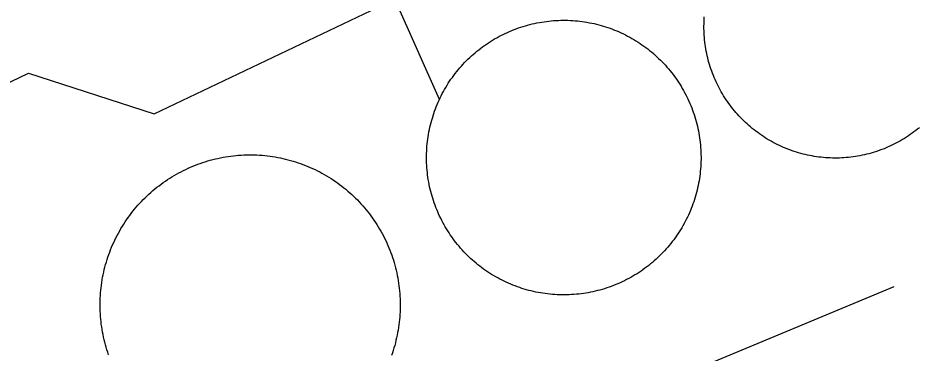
# Model space of a CAD drawing. Extents: x 3651524 to 3689615, y 505651 to 531377.
# Drawn here: x 3679614.6 to 3679792.3, y 515662.7 to 515729 of the extents above; entities that cross this region are included whole.
import ezdxf

# ---------------------------------------------------------------- set-up
doc = ezdxf.new("R2010")
doc.units = 0
doc.layers.add('V-DOMW-TANK', color=7, linetype='Continuous')
doc.layers.add('V-UTIL-LINE', color=7, linetype='Continuous')

msp = doc.modelspace()

# ---------------------------------------------------------------- linework, layer by layer
at = {"layer": 'V-DOMW-TANK'}
for points in [[(3679762.89, 515704.88), (3679762.501, 515705.112), (3679762.116, 515705.349), (3679761.735, 515705.593), (3679761.358, 515705.845), (3679760.988, 515706.103), (3679760.617, 515706.367), (3679760.256, 515706.637), (3679759.9, 515706.914), (3679759.546, 515707.198), (3679759.198, 515707.487), (3679758.856, 515707.782), (3679758.518, 515708.083), (3679758.186, 515708.39), (3679757.858, 515708.704), (3679757.537, 515709.021), (3679757.221, 515709.345), (3679756.912, 515709.674), (3679756.607, 515710.01), (3679756.308, 515710.35), (3679756.015, 515710.694), (3679755.73, 515711.047), (3679755.45, 515711.403), (3679755.175, 515711.761), (3679754.907, 515712.126), (3679754.647, 515712.495), (3679754.391, 515712.869), (3679754.143, 515713.248), (3679753.901, 515713.629), (3679753.668, 515714.016), (3679753.439, 515714.407), (3679753.217, 515714.803), (3679753.004, 515715.2), (3679752.796, 515715.603), (3679752.595, 515716.009), (3679752.402, 515716.419), (3679752.216, 515716.83), (3679752.038, 515717.244), (3679751.866, 515717.666), (3679751.7, 515718.088), (3679751.546, 515718.512), (3679751.397, 515718.938), (3679751.253, 515719.368), (3679751.12, 515719.8), (3679750.993, 515720.234), (3679750.875, 515720.67), (3679750.764, 515721.108), (3679750.659, 515721.551), (3679750.563, 515721.991), (3679750.475, 515722.433), (3679750.393, 515722.88), (3679750.322, 515723.331), (3679750.256, 515723.775), (3679750.199, 515724.225), (3679750.15, 515724.674), (3679750.109, 515725.125), (3679750.074, 515725.575), (3679750.049, 515726.028), (3679750.031, 515726.48), (3679750.021, 515726.931), (3679750.018, 515727.384), (3679750.025, 515727.836), (3679750.039, 515728.289), (3679750.059, 515728.741), (3679750.088, 515729.192)], [(3679708.698, 515724.844), (3679709.11, 515725.08), (3679709.523, 515725.307), (3679709.941, 515725.526), (3679710.365, 515725.739), (3679710.789, 515725.944), (3679711.219, 515726.142), (3679711.651, 515726.333), (3679712.087, 515726.515), (3679712.528, 515726.691), (3679712.968, 515726.859), (3679713.415, 515727.019), (3679713.861, 515727.171), (3679714.312, 515727.314), (3679714.764, 515727.451), (3679715.219, 515727.58), (3679715.676, 515727.699), (3679716.136, 515727.812), (3679716.597, 515727.916), (3679717.06, 515728.012), (3679717.525, 515728.102), (3679717.99, 515728.182), (3679718.457, 515728.254), (3679718.926, 515728.317), (3679719.395, 515728.373), (3679719.866, 515728.42), (3679720.337, 515728.457), (3679720.806, 515728.489), (3679721.281, 515728.514), (3679721.752, 515728.528), (3679722.225, 515728.534), (3679722.698, 515728.532), (3679723.171, 515728.522), (3679723.644, 515728.504), (3679724.115, 515728.477), (3679724.586, 515728.442), (3679725.057, 515728.397), (3679725.528, 515728.346), (3679725.995, 515728.287), (3679726.464, 515728.221), (3679726.931, 515728.143), (3679727.396, 515728.059), (3679727.859, 515727.967), (3679728.324, 515727.867), (3679728.783, 515727.758), (3679729.239, 515727.644), (3679729.696, 515727.519), (3679730.151, 515727.384), (3679730.601, 515727.246), (3679731.05, 515727.099), (3679731.496, 515726.943), (3679731.941, 515726.779), (3679732.381, 515726.607), (3679732.819, 515726.429), (3679733.254, 515726.243), (3679733.684, 515726.048), (3679734.112, 515725.848), (3679734.536, 515725.639), (3679734.955, 515725.422), (3679735.373, 515725.198), (3679735.785, 515724.967), (3679736.192, 515724.729), (3679736.598, 515724.484), (3679736.997, 515724.232), (3679737.393, 515723.972), (3679737.784, 515723.705), (3679738.169, 515723.433), (3679738.55, 515723.154), (3679738.926, 515722.868), (3679739.299, 515722.575), (3679739.664, 515722.276), (3679740.026, 515721.971), (3679740.381, 515721.657), (3679740.731, 515721.342), (3679741.075, 515721.018), (3679741.415, 515720.689), (3679741.747, 515720.353), (3679742.074, 515720.011), (3679742.394, 515719.665), (3679742.709, 515719.312), (3679743.018, 515718.954), (3679743.319, 515718.589), (3679743.616, 515718.221), (3679743.905, 515717.848), (3679744.186, 515717.469), (3679744.464, 515717.086), (3679744.735, 515716.697), (3679744.997, 515716.304), (3679745.253, 515715.907), (3679745.503, 515715.505), (3679745.744, 515715.098), (3679745.978, 515714.688), (3679746.205, 515714.274), (3679746.426, 515713.856), (3679746.639, 515713.433), (3679746.844, 515713.009), (3679747.043, 515712.579), (3679747.233, 515712.148), (3679747.415, 515711.71), (3679747.59, 515711.272), (3679747.757, 515710.83)], [(3679695.261, 515701.329), (3679695.263, 515701.802), (3679695.273, 515702.277), (3679695.292, 515702.746), (3679695.318, 515703.219), (3679695.353, 515703.69), (3679695.396, 515704.161), (3679695.447, 515704.63), (3679695.507, 515705.099), (3679695.574, 515705.566), (3679695.65, 515706.035), (3679695.736, 515706.498), (3679695.828, 515706.963), (3679695.927, 515707.424), (3679696.035, 515707.885), (3679696.152, 515708.343), (3679696.277, 515708.798), (3679696.408, 515709.253), (3679696.549, 515709.703), (3679696.697, 515710.154), (3679696.852, 515710.598), (3679697.016, 515711.045), (3679697.188, 515711.483), (3679697.366, 515711.921), (3679697.553, 515712.353), (3679697.747, 515712.785), (3679697.948, 515713.213), (3679698.157, 515713.639), (3679698.374, 515714.057), (3679698.597, 515714.475), (3679698.829, 515714.887), (3679699.066, 515715.294), (3679699.312, 515715.7), (3679699.564, 515716.099), (3679699.824, 515716.494), (3679700.09, 515716.885), (3679700.363, 515717.27), (3679700.641, 515717.651), (3679700.928, 515718.028), (3679701.221, 515718.399), (3679701.52, 515718.766), (3679701.825, 515719.126), (3679702.136, 515719.48), (3679702.454, 515719.833), (3679702.779, 515720.177), (3679703.109, 515720.515), (3679703.445, 515720.848), (3679703.785, 515721.174), (3679704.133, 515721.496), (3679704.485, 515721.811), (3679704.844, 515722.118), (3679705.206, 515722.421), (3679705.575, 515722.718), (3679705.95, 515723.007), (3679706.328, 515723.29), (3679706.711, 515723.566), (3679707.101, 515723.834), (3679707.494, 515724.099), (3679707.891, 515724.355), (3679708.293, 515724.602), (3679708.698, 515724.844)], [(3679747.757, 515710.83), (3679747.917, 515710.385), (3679748.069, 515709.937), (3679748.214, 515709.486), (3679748.349, 515709.033), (3679748.478, 515708.579), (3679748.599, 515708.122), (3679748.712, 515707.663), (3679748.816, 515707.203), (3679748.913, 515706.74), (3679749.001, 515706.275), (3679749.08, 515705.808), (3679749.152, 515705.341), (3679749.216, 515704.874), (3679749.271, 515704.405), (3679749.32, 515703.934), (3679749.359, 515703.463), (3679749.39, 515702.99), (3679749.412, 515702.519), (3679749.427, 515702.046), (3679749.433, 515701.575), (3679749.431, 515701.102), (3679749.42, 515700.628), (3679749.402, 515700.155), (3679749.377, 515699.684), (3679749.341, 515699.213), (3679749.298, 515698.742), (3679749.246, 515698.273), (3679749.187, 515697.804), (3679749.117, 515697.335), (3679749.042, 515696.868), (3679748.96, 515696.403), (3679748.865, 515695.941), (3679748.765, 515695.476), (3679748.659, 515695.019), (3679748.542, 515694.56), (3679748.417, 515694.104), (3679748.284, 515693.651), (3679748.145, 515693.198), (3679747.997, 515692.75), (3679747.841, 515692.303), (3679747.678, 515691.861), (3679747.506, 515691.419), (3679747.327, 515690.982), (3679747.141, 515690.548), (3679746.946, 515690.116), (3679746.744, 515689.69), (3679746.535, 515689.266), (3679746.32, 515688.844), (3679746.097, 515688.429), (3679745.865, 515688.017), (3679745.625, 515687.607), (3679745.382, 515687.204), (3679745.13, 515686.804), (3679744.87, 515686.409), (3679744.606, 515686.018), (3679744.331, 515685.631), (3679744.051, 515685.25), (3679743.766, 515684.873), (3679743.473, 515684.505), (3679743.172, 515684.136), (3679742.869, 515683.775), (3679742.558, 515683.421), (3679742.238, 515683.073), (3679741.915, 515682.727), (3679741.585, 515682.387), (3679741.249, 515682.055), (3679740.909, 515681.727), (3679740.561, 515681.406), (3679740.209, 515681.093), (3679739.85, 515680.783), (3679739.488, 515680.48), (3679739.119, 515680.185), (3679738.744, 515679.897), (3679738.365, 515679.614), (3679737.982, 515679.337), (3679737.593, 515679.067), (3679737.2, 515678.805), (3679736.803, 515678.549), (3679736.401, 515678.301), (3679735.994, 515678.057), (3679735.584, 515677.822), (3679735.17, 515677.597), (3679734.751, 515677.377), (3679734.329, 515677.162), (3679733.903, 515676.96), (3679733.475, 515676.759), (3679733.043, 515676.569), (3679732.606, 515676.386), (3679732.166, 515676.214), (3679731.724, 515676.044), (3679731.279, 515675.887), (3679730.833, 515675.733), (3679730.382, 515675.588), (3679729.93, 515675.452), (3679729.475, 515675.323), (3679729.016, 515675.203), (3679728.557, 515675.09), (3679728.097, 515674.985), (3679727.634, 515674.889), (3679727.169, 515674.801)], [(3679792.525, 515707.35), (3679792.177, 515707.065), (3679791.822, 515706.785), (3679791.462, 515706.512), (3679791.097, 515706.24), (3679790.727, 515705.982), (3679790.354, 515705.726), (3679789.975, 515705.478), (3679789.592, 515705.236), (3679789.205, 515705.001), (3679788.814, 515704.774)], [(3679788.814, 515704.774), (3679788.421, 515704.552), (3679788.021, 515704.337), (3679787.62, 515704.131), (3679787.214, 515703.932), (3679786.805, 515703.735), (3679786.391, 515703.551), (3679785.975, 515703.373), (3679785.557, 515703.199), (3679785.136, 515703.037), (3679784.712, 515702.881), (3679784.284, 515702.732), (3679783.853, 515702.59), (3679783.421, 515702.453), (3679782.987, 515702.328), (3679782.551, 515702.209), (3679782.113, 515702.099), (3679781.67, 515701.994), (3679781.23, 515701.898), (3679780.786, 515701.81), (3679780.341, 515701.728), (3679779.895, 515701.657), (3679779.446, 515701.591), (3679778.998, 515701.534), (3679778.549, 515701.485), (3679778.099, 515701.444), (3679777.644, 515701.409), (3679777.195, 515701.384), (3679776.743, 515701.366), (3679776.29, 515701.355), (3679775.838, 515701.353), (3679775.385, 515701.36), (3679774.93, 515701.374), (3679774.482, 515701.394), (3679774.029, 515701.423), (3679773.579, 515701.462), (3679773.128, 515701.507), (3679772.68, 515701.558), (3679772.231, 515701.622), (3679771.785, 515701.689), (3679771.338, 515701.765), (3679770.894, 515701.849), (3679770.449, 515701.941), (3679770.009, 515702.042), (3679769.569, 515702.15), (3679769.132, 515702.265), (3679768.696, 515702.388), (3679768.262, 515702.517), (3679767.832, 515702.656), (3679767.404, 515702.801), (3679766.978, 515702.953), (3679766.554, 515703.113), (3679766.136, 515703.281), (3679765.716, 515703.457), (3679765.303, 515703.637), (3679764.891, 515703.825), (3679764.483, 515704.024), (3679764.08, 515704.227), (3679763.679, 515704.438), (3679763.283, 515704.655), (3679762.89, 515704.88)], [(3679653.59, 515701.185), (3679654.096, 515701.3), (3679654.602, 515701.407), (3679655.11, 515701.505), (3679655.618, 515701.593), (3679656.13, 515701.673), (3679656.642, 515701.745), (3679657.154, 515701.806), (3679657.668, 515701.857), (3679658.186, 515701.904), (3679658.7, 515701.939), (3679659.216, 515701.964), (3679659.732, 515701.982), (3679660.248, 515701.99), (3679660.767, 515701.988), (3679661.283, 515701.976), (3679661.799, 515701.96), (3679662.315, 515701.931), (3679662.831, 515701.894), (3679663.347, 515701.847), (3679663.859, 515701.794), (3679664.373, 515701.728), (3679664.885, 515701.657), (3679665.395, 515701.575), (3679665.903, 515701.482), (3679666.411, 515701.384), (3679666.917, 515701.276), (3679667.421, 515701.159), (3679667.922, 515701.032), (3679668.42, 515700.897), (3679668.918, 515700.753), (3679669.411, 515700.602), (3679669.903, 515700.44), (3679670.39, 515700.272), (3679670.876, 515700.094), (3679671.359, 515699.908), (3679671.838, 515699.713), (3679672.313, 515699.51), (3679672.784, 515699.299), (3679673.253, 515699.08), (3679673.716, 515698.853), (3679674.177, 515698.617), (3679674.632, 515698.374), (3679675.084, 515698.122), (3679675.531, 515697.864), (3679675.973, 515697.595), (3679676.411, 515697.321), (3679676.845, 515697.038), (3679677.273, 515696.747), (3679677.695, 515696.451), (3679678.113, 515696.145), (3679678.525, 515695.836), (3679678.932, 515695.515), (3679679.334, 515695.189), (3679679.729, 515694.857), (3679680.118, 515694.517), (3679680.501, 515694.169), (3679680.876, 515693.817), (3679681.251, 515693.456), (3679681.615, 515693.09), (3679681.974, 515692.719), (3679682.324, 515692.34), (3679682.67, 515691.955), (3679683.008, 515691.564), (3679683.34, 515691.167), (3679683.665, 515690.763), (3679683.983, 515690.358), (3679684.292, 515689.944), (3679684.595, 515689.524), (3679684.89, 515689.1), (3679685.179, 515688.672), (3679685.459, 515688.238), (3679685.732, 515687.8), (3679685.998, 515687.355), (3679686.256, 515686.907), (3679686.506, 515686.454), (3679686.748, 515685.998), (3679686.981, 515685.537), (3679687.206, 515685.072), (3679687.423, 515684.603), (3679687.634, 515684.132), (3679687.835, 515683.655), (3679688.028, 515683.175), (3679688.212, 515682.692), (3679688.388, 515682.205), (3679688.554, 515681.717), (3679688.714, 515681.226), (3679688.863, 515680.73), (3679689.004, 515680.234), (3679689.14, 515679.735), (3679689.262, 515679.233), (3679689.375, 515678.729), (3679689.484, 515678.223), (3679689.582, 515677.715), (3679689.67, 515677.205), (3679689.75, 515676.696), (3679689.822, 515676.181), (3679689.885, 515675.672), (3679689.936, 515675.155), (3679689.981, 515674.641), (3679690.016, 515674.123)], [(3679632.07, 515680.845), (3679632.224, 515681.338), (3679632.383, 515681.83), (3679632.553, 515682.317), (3679632.729, 515682.805), (3679632.916, 515683.286), (3679633.11, 515683.765), (3679633.315, 515684.24), (3679633.524, 515684.713), (3679633.745, 515685.18), (3679633.973, 515685.643), (3679634.21, 515686.104), (3679634.452, 515686.559), (3679634.702, 515687.011), (3679634.962, 515687.458), (3679635.228, 515687.9), (3679635.502, 515688.338), (3679635.785, 515688.771), (3679636.076, 515689.199), (3679636.373, 515689.622), (3679636.678, 515690.04), (3679636.989, 515690.452), (3679637.309, 515690.857), (3679637.634, 515691.259), (3679637.968, 515691.654), (3679638.308, 515692.043), (3679638.654, 515692.426), (3679639.007, 515692.805), (3679639.369, 515693.176), (3679639.734, 515693.54), (3679640.106, 515693.899), (3679640.485, 515694.251), (3679640.868, 515694.595), (3679641.259, 515694.933), (3679641.657, 515695.265), (3679642.058, 515695.59), (3679642.468, 515695.908), (3679642.879, 515696.217), (3679643.299, 515696.522), (3679643.723, 515696.815), (3679644.151, 515697.104), (3679644.587, 515697.386), (3679645.026, 515697.657), (3679645.468, 515697.921), (3679645.917, 515698.181), (3679646.369, 515698.431), (3679646.826, 515698.671), (3679647.287, 515698.908), (3679647.752, 515699.131), (3679648.221, 515699.348), (3679648.694, 515699.557), (3679649.171, 515699.758), (3679649.65, 515699.949), (3679650.131, 515700.135), (3679650.619, 515700.311), (3679651.108, 515700.479), (3679651.6, 515700.635), (3679652.093, 515700.788), (3679652.591, 515700.929), (3679653.091, 515701.063), (3679653.59, 515701.185)], [(3679727.169, 515674.801), (3679726.704, 515674.723), (3679726.237, 515674.65), (3679725.768, 515674.586), (3679725.299, 515674.531), (3679724.828, 515674.482), (3679724.355, 515674.443), (3679723.886, 515674.412), (3679723.413, 515674.389), (3679722.94, 515674.375), (3679722.469, 515674.369), (3679721.996, 515674.371), (3679721.525, 515674.381), (3679721.049, 515674.4), (3679720.578, 515674.426), (3679720.107, 515674.461), (3679719.636, 515674.504), (3679719.165, 515674.555), (3679718.696, 515674.615), (3679718.229, 515674.682), (3679717.762, 515674.758), (3679717.298, 515674.842), (3679716.835, 515674.934), (3679716.372, 515675.035), (3679715.911, 515675.143), (3679715.454, 515675.26), (3679714.998, 515675.385), (3679714.543, 515675.516), (3679714.092, 515675.657), (3679713.644, 515675.805), (3679713.197, 515675.96), (3679712.753, 515676.122), (3679712.313, 515676.294), (3679711.874, 515676.474), (3679711.44, 515676.659), (3679711.01, 515676.855), (3679710.582, 515677.056), (3679710.158, 515677.265), (3679709.738, 515677.482), (3679709.321, 515677.705), (3679708.911, 515677.937), (3679708.499, 515678.174), (3679708.096, 515678.418), (3679707.697, 515678.672), (3679707.301, 515678.93), (3679706.91, 515679.196), (3679706.525, 515679.469), (3679706.142, 515679.749), (3679705.767, 515680.034), (3679705.395, 515680.327), (3679705.028, 515680.628), (3679704.668, 515680.931), (3679704.313, 515681.244), (3679703.963, 515681.562), (3679703.619, 515681.885), (3679703.279, 515682.215), (3679702.947, 515682.551), (3679702.62, 515682.891), (3679702.298, 515683.239), (3679701.985, 515683.591), (3679701.675, 515683.95), (3679701.372, 515684.312), (3679701.077, 515684.681), (3679700.789, 515685.055), (3679700.504, 515685.434), (3679700.23, 515685.817), (3679699.959, 515686.206), (3679699.697, 515686.598), (3679699.441, 515686.995), (3679699.191, 515687.398), (3679698.947, 515687.804), (3679698.716, 515688.213), (3679698.489, 515688.629), (3679698.268, 515689.047), (3679698.057, 515689.469), (3679697.85, 515689.895), (3679697.651, 515690.325), (3679697.461, 515690.757), (3679697.28, 515691.193), (3679697.102, 515691.632), (3679696.936, 515692.074), (3679696.777, 515692.518), (3679696.625, 515692.967), (3679696.48, 515693.415), (3679696.342, 515693.868), (3679696.215, 515694.323), (3679696.095, 515694.781), (3679695.982, 515695.24), (3679695.88, 515695.701), (3679695.781, 515696.164), (3679695.693, 515696.629), (3679695.613, 515697.094), (3679695.542, 515697.561), (3679695.478, 515698.03), (3679695.421, 515698.499), (3679695.374, 515698.97), (3679695.335, 515699.441), (3679695.304, 515699.912), (3679695.28, 515700.385), (3679695.267, 515700.856), (3679695.261, 515701.329)], [(3679632.514, 515662.548), (3679632.347, 515663.037), (3679632.189, 515663.529), (3679632.039, 515664.025), (3679631.896, 515664.52), (3679631.765, 515665.02), (3679631.64, 515665.522), (3679631.523, 515666.025), (3679631.419, 515666.531), (3679631.32, 515667.039), (3679631.232, 515667.549), (3679631.153, 515668.059), (3679631.081, 515668.571), (3679631.019, 515669.083), (3679630.966, 515669.599), (3679630.921, 515670.113), (3679630.886, 515670.629), (3679630.86, 515671.145), (3679630.843, 515671.662), (3679630.835, 515672.178), (3679630.837, 515672.696), (3679630.847, 515673.212), (3679630.866, 515673.728), (3679630.894, 515674.246), (3679630.931, 515674.76), (3679630.976, 515675.274), (3679631.032, 515675.788), (3679631.095, 515676.3), (3679631.169, 515676.812), (3679631.251, 515677.324), (3679631.341, 515677.832), (3679631.441, 515678.34), (3679631.55, 515678.844), (3679631.667, 515679.348), (3679631.792, 515679.849), (3679631.927, 515680.349), (3679632.07, 515680.845)], [(3679690.016, 515674.123), (3679690.041, 515673.609), (3679690.059, 515673.093), (3679690.067, 515672.577), (3679690.065, 515672.059), (3679690.055, 515671.543), (3679690.037, 515671.027), (3679690.008, 515670.511), (3679689.971, 515669.994), (3679689.926, 515669.48), (3679689.871, 515668.964), (3679689.807, 515668.452), (3679689.734, 515667.942), (3679689.652, 515667.43), (3679689.561, 515666.922), (3679689.461, 515666.415), (3679689.353, 515665.911), (3679689.236, 515665.407), (3679689.107, 515664.905), (3679688.976, 515664.405), (3679688.832, 515663.91), (3679688.679, 515663.416), (3679688.519, 515662.925), (3679688.349, 515662.437)]]:
    msp.add_lwpolyline(points, dxfattribs=at)
at = {"layer": 'V-UTIL-LINE'}
msp.add_line((3679623.262, 515607.702), (3679787.521, 515676.036), dxfattribs=at)
for points in [[(3679579.416, 515700.248), (3679616.7, 515718.1), (3679641.515, 515710.111), (3679740.972, 515757.493), (3679785.033, 515778.485), (3679796.903, 515784.142)], [(3679697.813, 515712.927), (3679688.992, 515732.731), (3679678.353, 515754.937), (3679668.277, 515759.846)]]:
    msp.add_lwpolyline(points, dxfattribs=at)

doc.saveas('drawing.dxf')
